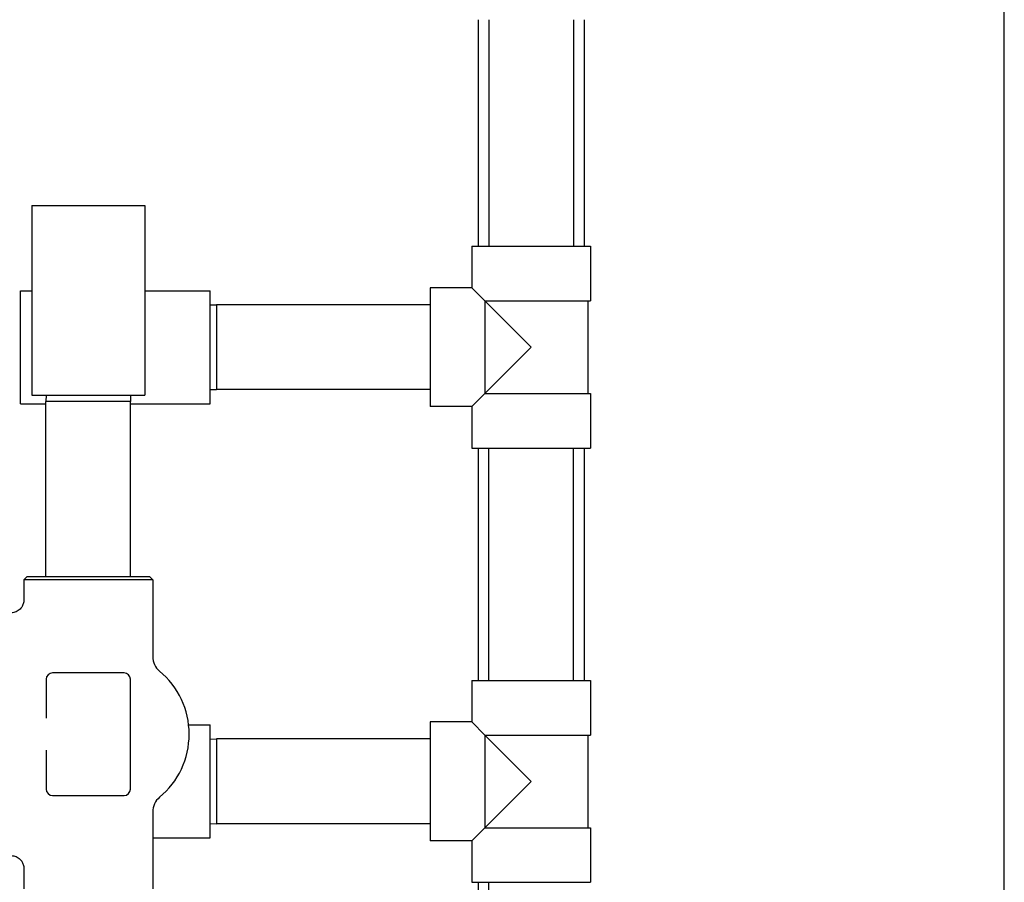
# Model space of a CAD drawing. Header units: inches. Extents: x 18 to 846, y -44 to 561.
# Tile 262 of 637: x 340 to 350, y 176 to 185. Entities that reach past the tile are written whole.
import ezdxf

# ---------------------------------------------------------------- set-up
doc = ezdxf.new("R2010")
doc.units = ezdxf.units.IN
doc.header["$LTSCALE"] = 24
doc.header["$MEASUREMENT"] = 0
doc.layers.add('Visible (ANSI)', color=7, linetype='Continuous', lineweight=30)

msp = doc.modelspace()

# ---------------------------------------------------------------- linework, layer by layer
at = {"layer": 'Visible (ANSI)'}
for p, q in [((349.67843, 108.966), (349.67843, 256.8315)), ((344.46189, 184.88453), (344.46189, 182.63953)), ((344.56689, 184.88453), (344.56689, 182.63953)), ((345.40689, 184.88453), (345.40689, 182.63953)), ((345.51189, 184.88453), (345.51189, 182.63953)), ((340.03689, 183.04453), (341.15689, 183.04453)), ((340.03689, 183.04453), (340.03689, 181.16453)), ((341.15689, 183.04453), (341.15689, 181.16453)), ((344.39839, 182.63953), (345.57539, 182.63953)), ((344.39839, 182.63953), (344.39839, 182.22803)), ((345.57539, 182.63953), (345.57539, 182.09853)), ((339.92439, 181.07953), (339.92439, 182.19953)), ((339.92439, 182.19953), (340.03689, 182.19953)), ((341.15689, 182.19953), (341.80439, 182.19953)), ((341.80439, 181.07953), (341.80439, 182.19953)), ((343.98689, 182.22803), (343.98689, 181.05103)), ((344.39839, 182.22803), (343.98689, 182.22803)), ((344.52789, 182.09853), (344.39839, 182.22803)), ((341.80439, 182.0579), (341.86689, 182.05953)), ((341.86689, 182.05953), (341.86689, 181.21953)), ((343.98689, 182.05953), (341.86689, 182.05953)), ((344.52789, 182.09853), (344.52789, 181.18053)), ((344.98689, 181.63953), (344.52789, 182.09853)), ((344.52789, 182.09853), (345.57539, 182.09853)), ((345.55064, 182.09853), (345.55064, 181.18053)), ((344.52789, 181.18053), (344.98689, 181.63953)), ((341.80439, 181.22117), (341.86689, 181.21953)), ((343.98689, 181.21953), (341.86689, 181.21953)), ((344.39839, 181.05103), (344.52789, 181.18053)), ((344.52789, 181.18053), (345.57539, 181.18053)), ((345.57539, 181.18053), (345.57539, 180.63953)), ((339.92439, 181.07953), (340.17689, 181.07953)), ((340.03689, 181.16453), (341.15689, 181.16453)), ((340.17852, 181.16453), (340.17689, 181.10203)), ((341.01689, 181.10203), (340.17689, 181.10203)), ((340.17689, 179.36703), (340.17689, 181.10203)), ((341.01525, 181.16453), (341.01689, 181.10203)), ((341.01689, 179.36703), (341.01689, 181.10203)), ((341.01689, 181.07953), (341.80439, 181.07953)), ((344.39839, 181.05103), (343.98689, 181.05103)), ((344.39839, 181.05103), (344.39839, 180.63953)), ((344.39839, 180.63953), (345.57539, 180.63953)), ((344.46189, 180.63953), (344.46189, 178.33703)), ((344.56689, 178.33703), (344.56689, 180.63953)), ((345.40689, 178.33703), (345.40689, 180.63953)), ((345.51189, 180.63953), (345.51189, 178.33703)), ((339.98939, 179.36703), (339.95814, 179.33578)), ((341.23564, 179.33578), (339.95814, 179.33578)), ((339.95814, 179.33578), (339.95814, 179.13428)), ((339.98939, 179.36703), (341.20439, 179.36703)), ((341.20439, 179.36703), (341.23564, 179.33578)), ((341.23564, 179.33578), (341.23564, 178.57395)), ((340.17939, 178.34953), (340.17939, 177.96292)), ((340.95189, 178.41203), (340.24189, 178.41203)), ((341.01439, 177.25953), (341.01439, 178.34953)), ((344.39839, 178.33703), (345.57539, 178.33703)), ((344.39839, 178.33703), (344.39839, 177.92553)), ((345.57539, 178.33703), (345.57539, 177.79603)), ((341.5916, 177.89703), (341.80439, 177.89703)), ((341.80439, 176.77703), (341.80439, 177.89703)), ((343.98689, 177.92553), (343.98689, 176.74853)), ((344.39839, 177.92553), (343.98689, 177.92553)), ((344.52789, 177.79603), (344.39839, 177.92553)), ((344.52789, 177.79603), (344.52789, 176.87803)), ((344.98689, 177.33703), (344.52789, 177.79603)), ((344.52789, 177.79603), (345.57539, 177.79603)), ((345.55064, 177.79603), (345.55064, 176.87803)), ((341.80439, 177.7554), (341.86689, 177.75703)), ((341.86689, 177.75703), (341.86689, 176.91703)), ((343.98689, 177.75703), (341.86689, 177.75703)), ((340.17939, 177.64614), (340.17939, 177.25953)), ((344.52789, 176.87803), (344.98689, 177.33703)), ((340.24189, 177.19703), (340.95189, 177.19703)), ((341.23564, 177.03512), (341.23564, 176.27328)), ((341.80439, 176.91867), (341.86689, 176.91703)), ((343.98689, 176.91703), (341.86689, 176.91703)), ((344.39839, 176.74853), (344.52789, 176.87803)), ((344.52789, 176.87803), (345.57539, 176.87803)), ((345.57539, 176.87803), (345.57539, 176.33703)), ((341.23564, 176.77703), (341.80439, 176.77703)), ((344.39839, 176.74853), (343.98689, 176.74853)), ((344.39839, 176.74853), (344.39839, 176.33703)), ((339.95814, 176.47479), (339.95814, 176.27328)), ((344.39839, 176.33703), (345.57539, 176.33703)), ((344.46189, 176.33703), (344.46189, 174.03453)), ((344.56689, 174.03453), (344.56689, 176.33703))]:
    msp.add_line(p, q, dxfattribs=at)
for centre, radius, start, end in [((341.42314, 178.57395), 0.1875, 180, 230.301327), ((340.24189, 178.34953), 0.0625, 90, 180), ((340.95189, 178.34953), 0.0625, 0, 90), ((340.78439, 177.80453), 0.8125, 309.698673, 50.301327), ((340.24189, 177.25953), 0.0625, 180, 270), ((340.95189, 177.25953), 0.0625, 270, 0), ((341.42314, 177.03512), 0.1875, 129.698673, 180)]:
    msp.add_arc(centre, radius, start, end, dxfattribs=at)
for points, knots in [([(339.95814, 179.13428), (339.95814, 179.13416), (339.95814, 179.13405), (339.9581, 179.12143), (339.95624, 179.10898), (339.94896, 179.08505), (339.94358, 179.07368), (339.9276, 179.04978), (339.91605, 179.03814), (339.88924, 179.02002), (339.87428, 179.01369), (339.84269, 179.00712), (339.82639, 179.00698), (339.79447, 179.01299), (339.77918, 179.01915), (339.7655, 179.02807)], [-0.00086789, -0.00086789, -0.00086789, -0.00086789, 0, 0, 0.09531558, 0.09531558, 0.19062212, 0.19062212, 0.31443959, 0.31443959, 0.43721613, 0.43721613, 0.56039909, 0.56039909, 0.68483756, 0.68483756, 0.68483756, 0.68483756]), ([(339.7655, 176.581), (339.77918, 176.58992), (339.79447, 176.59608), (339.82639, 176.60209), (339.84269, 176.60194), (339.87428, 176.59538), (339.88924, 176.58904), (339.91605, 176.57093), (339.9276, 176.55929), (339.94358, 176.53539), (339.94896, 176.52402), (339.95624, 176.50008), (339.9581, 176.48764), (339.95814, 176.47502), (339.95814, 176.47491), (339.95814, 176.47479)], [0, 0, 0, 0, 0.1244099, 0.1244099, 0.24756458, 0.24756458, 0.37031292, 0.37031292, 0.49410196, 0.49410196, 0.58938662, 0.58938662, 0.68468031, 0.68468031, 0.685548, 0.685548, 0.685548, 0.685548])]:
    msp.add_open_spline(points, degree=3, knots=knots, dxfattribs=at)

doc.saveas('drawing.dxf')
